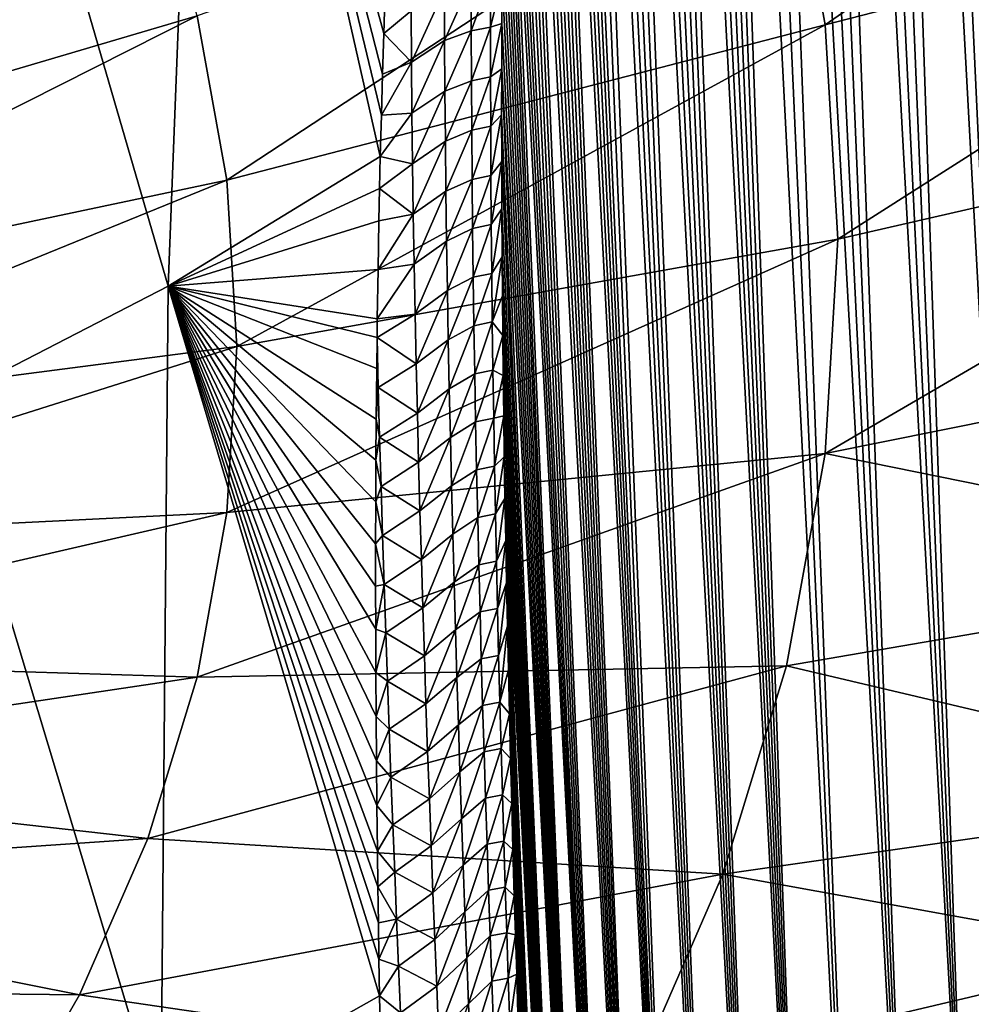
# Model space of a CAD drawing. Header units: metres. Extents: x -109 to 109, y -315 to 32.
# Tile 314 of 384: x 88 to 94, y -49 to -43. Entities that reach past the tile are written whole.
import ezdxf

# ---------------------------------------------------------------- set-up
doc = ezdxf.new("R2010")
doc.units = ezdxf.units.M
doc.layers.add('solid_K244242000C74_AAA', color=7, linetype='CONTINUOUS')

msp = doc.modelspace()

# ---------------------------------------------------------------- linework, layer by layer
at = {"layer": 'solid_K244242000C74_AAA'}
for points in [[(94.825127, -49.84874, 55.766052), (93.889023, -29.781809, 28.366755), (93.983261, -29.752151, 28.541307)], [(94.825127, -49.84874, 55.766052), (93.983261, -29.752151, 28.541307), (94.080238, -29.729498, 28.727055)], [(94.825127, -49.84874, 55.766052), (93.623474, -29.909935, 27.909979), (93.797409, -29.818598, 28.203455)], [(94.825127, -49.84874, 55.766052), (93.797409, -29.818598, 28.203455), (93.889023, -29.781809, 28.366755)], [(94.410835, -50.387417, 55.442852), (93.461693, -30.02265, 27.658653), (93.623474, -29.909935, 27.909979)], [(94.825127, -49.84874, 55.766052), (94.410835, -50.387417, 55.442852), (93.623474, -29.909935, 27.909979)], [(94.410835, -50.387417, 55.442852), (93.311478, -30.153637, 27.445875), (93.461693, -30.02265, 27.658653)], [(94.022644, -50.921787, 55.086601), (93.171318, -30.300516, 27.266388), (93.311478, -30.153637, 27.445875)], [(94.410835, -50.387417, 55.442852), (94.022644, -50.921787, 55.086601), (93.311478, -30.153637, 27.445875)], [(94.022644, -50.921787, 55.086601), (93.038727, -30.463423, 27.11512), (93.171318, -30.300516, 27.266388)], [(94.022644, -50.921787, 55.086601), (92.911278, -30.644253, 26.988504), (93.038727, -30.463423, 27.11512)], [(93.660652, -51.451759, 54.69762), (92.786797, -30.846107, 26.884405), (92.911278, -30.644253, 26.988504)], [(94.022644, -50.921787, 55.086601), (93.660652, -51.451759, 54.69762), (92.911278, -30.644253, 26.988504)], [(93.660652, -51.451759, 54.69762), (92.663475, -31.073156, 26.802204), (92.786797, -30.846107, 26.884405)], [(93.660652, -51.451759, 54.69762), (92.539749, -31.331057, 26.743011), (92.663475, -31.073156, 26.802204)], [(93.325043, -51.977028, 54.275867), (92.415672, -31.624229, 26.710575), (92.539749, -31.331057, 26.743011)], [(93.660652, -51.451759, 54.69762), (93.325043, -51.977028, 54.275867), (92.539749, -31.331057, 26.743011)], [(93.325043, -51.977028, 54.275867), (92.292099, -31.955143, 26.708582), (92.415672, -31.624229, 26.710575)], [(93.016327, -52.497047, 53.821671), (92.230804, -32.135223, 26.719933), (92.292099, -31.955143, 26.708582)], [(93.325043, -51.977028, 54.275867), (93.016327, -52.497047, 53.821671), (92.292099, -31.955143, 26.708582)], [(93.016327, -52.497047, 53.821671), (92.17028, -32.325069, 26.740675), (92.230804, -32.135223, 26.719933)], [(93.016327, -52.497047, 53.821671), (92.110519, -32.524712, 26.770639), (92.17028, -32.325069, 26.740675)], [(93.016327, -52.497047, 53.821671), (92.051735, -32.734077, 26.810301), (92.110519, -32.524712, 26.770639)], [(93.016327, -52.497047, 53.821671), (91.994156, -32.953045, 26.860161), (92.051735, -32.734077, 26.810301)], [(92.734749, -53.011566, 53.334511), (91.937759, -33.181671, 26.920053), (91.994156, -32.953045, 26.860161)], [(93.016327, -52.497047, 53.821671), (92.734749, -53.011566, 53.334511), (91.994156, -32.953045, 26.860161)], [(92.734749, -53.011566, 53.334511), (91.882736, -33.420181, 26.990799), (91.937759, -33.181671, 26.920053)], [(92.734749, -53.011566, 53.334511), (91.829109, -33.668495, 27.072294), (91.882736, -33.420181, 26.990799)], [(92.734749, -53.011566, 53.334511), (91.776955, -33.926826, 27.16493), (91.829109, -33.668495, 27.072294)], [(92.734749, -53.011566, 53.334511), (91.726364, -34.195381, 27.269234), (91.776955, -33.926826, 27.16493)], [(92.481003, -53.519817, 52.814617), (91.677353, -34.474075, 27.385014), (91.726364, -34.195381, 27.269234)], [(92.734749, -53.011566, 53.334511), (92.481003, -53.519817, 52.814617), (91.726364, -34.195381, 27.269234)], [(92.481003, -53.519817, 52.814617), (91.630005, -34.763397, 27.513123), (91.677353, -34.474075, 27.385014)], [(92.481003, -53.519817, 52.814617), (91.584358, -35.063282, 27.653486), (91.630005, -34.763397, 27.513123)], [(92.481003, -53.519817, 52.814617), (91.540466, -35.374001, 27.80654), (91.584358, -35.063282, 27.653486)], [(92.255585, -54.021317, 52.26136), (91.498398, -35.69603, 27.973068), (91.540466, -35.374001, 27.80654)], [(92.481003, -53.519817, 52.814617), (92.255585, -54.021317, 52.26136), (91.540466, -35.374001, 27.80654)], [(92.255585, -54.021317, 52.26136), (91.45816, -36.029179, 28.152777), (91.498398, -35.69603, 27.973068)], [(92.255585, -54.021317, 52.26136), (91.432396, -36.257793, 28.280447), (91.45816, -36.029179, 28.152777)], [(92.255585, -54.021317, 52.26136), (91.407516, -36.491802, 28.414698), (91.432396, -36.257793, 28.280447)], [(92.255585, -54.021317, 52.26136), (91.383492, -36.730961, 28.555155), (91.407516, -36.491802, 28.414698)], [(92.255585, -54.021317, 52.26136), (91.360352, -36.975494, 28.702171), (91.383492, -36.730961, 28.555155)], [(92.059273, -54.515202, 51.674435), (91.338135, -37.225674, 28.856201), (91.360352, -36.975494, 28.702171)], [(92.255585, -54.021317, 52.26136), (92.059273, -54.515202, 51.674435), (91.360352, -36.975494, 28.702171)], [(92.059273, -54.515202, 51.674435), (91.316856, -37.481571, 29.017357), (91.338135, -37.225674, 28.856201)], [(92.059273, -54.515202, 51.674435), (91.296494, -37.742962, 29.185282), (91.316856, -37.481571, 29.017357)], [(92.059273, -54.515202, 51.674435), (91.277084, -38.010143, 29.360474), (91.296494, -37.742962, 29.185282)], [(92.059273, -54.515202, 51.674435), (91.258675, -38.283424, 29.54347), (91.277084, -38.010143, 29.360474)], [(92.059273, -54.515202, 51.674435), (91.241249, -38.562756, 29.734175), (91.258675, -38.283424, 29.54347)], [(92.059273, -54.515202, 51.674435), (91.224808, -38.848003, 29.932367), (91.241249, -38.562756, 29.734175)], [(89.022461, -44.531033, 31.546597), (87.632881, -39.764442, 26.620825), (89.243523, -38.822937, 27.280075)], [(90.350426, -43.718567, 32.098957), (89.022461, -44.531033, 31.546597), (89.243523, -38.822937, 27.280075)], [(90.35704, -43.458954, 31.892397), (90.350426, -43.718567, 32.098957), (89.243523, -38.822937, 27.280075)], [(90.364296, -43.202625, 31.690804), (90.35704, -43.458954, 31.892397), (89.243523, -38.822937, 27.280075)], [(90.372124, -42.949436, 31.493942), (90.364296, -43.202625, 31.690804), (89.243523, -38.822937, 27.280075)], [(90.381607, -42.66647, 31.27655), (90.372124, -42.949436, 31.493942), (89.243523, -38.822937, 27.280075)], [(91.892899, -55.00066, 51.053661), (91.209396, -39.139507, 30.138681), (91.224808, -38.848003, 29.932367)], [(92.059273, -54.515202, 51.674435), (91.892899, -55.00066, 51.053661), (91.224808, -38.848003, 29.932367)], [(91.892899, -55.00066, 51.053661), (91.195053, -39.437614, 30.353733), (91.209396, -39.139507, 30.138681)], [(91.892899, -55.00066, 51.053661), (91.181755, -39.742111, 30.57712), (91.195053, -39.437614, 30.353733)], [(91.892899, -55.00066, 51.053661), (91.169518, -40.053013, 30.808908), (91.181755, -39.742111, 30.57712)], [(89.022461, -44.531033, 31.546597), (87.621567, -45.251755, 31.041943), (87.632881, -39.764442, 26.620825)], [(91.892899, -55.00066, 51.053661), (91.161057, -40.290615, 30.988707), (91.169518, -40.053013, 30.808908)], [(91.892899, -55.00066, 51.053661), (91.153236, -40.532196, 31.173956), (91.161057, -40.290615, 30.988707)], [(91.892899, -55.00066, 51.053661), (91.146057, -40.777748, 31.364653), (91.153236, -40.532196, 31.173956)], [(96.571358, -40.518242, 63.992073), (92.894897, -41.564529, 65.045937), (93.135605, -42.893753, 64.115204)], [(96.80014, -41.951969, 62.988171), (96.571358, -40.518242, 63.992073), (93.135605, -42.893753, 64.115204)], [(91.757271, -55.476643, 50.397915), (91.139496, -41.027058, 31.560358), (91.146057, -40.777748, 31.364653)], [(91.892899, -55.00066, 51.053661), (91.757271, -55.476643, 50.397915), (91.146057, -40.777748, 31.364653)], [(88.46579, -40.847218, 66.977081), (84.913544, -42.551674, 66.846001), (85.214615, -43.240952, 66.363365)], [(88.893982, -41.827515, 66.290672), (88.46579, -40.847218, 66.977081), (85.214615, -43.240952, 66.363365)], [(91.757271, -55.476643, 50.397915), (91.13356, -41.28027, 31.761402), (91.139496, -41.027058, 31.560358)], [(91.757271, -55.476643, 50.397915), (91.128288, -41.53756, 31.968149), (91.13356, -41.28027, 31.761402)], [(91.757271, -55.476643, 50.397915), (91.123688, -41.799103, 32.180965), (91.128288, -41.53756, 31.968149)], [(92.894897, -41.564529, 65.045937), (89.202812, -42.837467, 65.583496), (89.389313, -43.867355, 64.862358)], [(93.135605, -42.893753, 64.115204), (92.894897, -41.564529, 65.045937), (89.389313, -43.867355, 64.862358)], [(88.893982, -41.827515, 66.290672), (85.214615, -43.240952, 66.363365), (85.43177, -43.95108, 65.866127)], [(89.202812, -42.837467, 65.583496), (88.893982, -41.827515, 66.290672), (85.43177, -43.95108, 65.866127)], [(91.757271, -55.476643, 50.397915), (91.119781, -42.064926, 32.399925), (91.123688, -41.799103, 32.180965)], [(96.80014, -41.951969, 62.988171), (93.135605, -42.893753, 64.115204), (93.216095, -44.235905, 63.175419)], [(96.876595, -43.396534, 61.976673), (96.80014, -41.951969, 62.988171), (93.216095, -44.235905, 63.175419)], [(91.757271, -55.476643, 50.397915), (91.116508, -42.334778, 32.624454), (91.119781, -42.064926, 32.399925)], [(91.757271, -55.476643, 50.397915), (91.113899, -42.608807, 32.854919), (91.116508, -42.334778, 32.624454)], [(90.7519, -42.674053, 31.771664), (90.920135, -42.619431, 32.077175), (90.753014, -42.992321, 32.034813)], [(90.753014, -42.992321, 32.034813), (90.920135, -42.619431, 32.077175), (90.920151, -42.932617, 32.338531)], [(91.042183, -42.595203, 32.439926), (90.920151, -42.932617, 32.338531), (90.920135, -42.619431, 32.077175)], [(91.042183, -42.595203, 32.439926), (91.041107, -42.908287, 32.703815), (90.920151, -42.932617, 32.338531)], [(91.042183, -42.595203, 32.439926), (91.113899, -42.608807, 32.854919), (91.041107, -42.908287, 32.703815)], [(91.041107, -42.908287, 32.703815), (91.113899, -42.608807, 32.854919), (91.111984, -42.887192, 33.091743)], [(91.757271, -55.476643, 50.397915), (91.111984, -42.887192, 33.091743), (91.113899, -42.608807, 32.854919)], [(90.54258, -42.806492, 31.569843), (90.372124, -42.949436, 31.493942), (90.381607, -42.66647, 31.27655)], [(90.7519, -42.674053, 31.771664), (90.544922, -43.12756, 31.833641), (90.54258, -42.806492, 31.569843)], [(90.7519, -42.674053, 31.771664), (90.753014, -42.992321, 32.034813), (90.544922, -43.12756, 31.833641)], [(90.54258, -42.806492, 31.569843), (90.544922, -43.12756, 31.833641), (90.372124, -42.949436, 31.493942)], [(89.202812, -42.837467, 65.583496), (85.43177, -43.95108, 65.866127), (85.562897, -44.675228, 65.35907)], [(89.389313, -43.867355, 64.862358), (89.202812, -42.837467, 65.583496), (85.562897, -44.675228, 65.35907)], [(93.135605, -42.893753, 64.115204), (89.389313, -43.867355, 64.862358), (89.451675, -44.907257, 64.134209)], [(93.216095, -44.235905, 63.175419), (93.135605, -42.893753, 64.115204), (89.451675, -44.907257, 64.134209)], [(91.040909, -43.219765, 32.969688), (91.111984, -42.887192, 33.091743), (91.110786, -43.170116, 33.335361)], [(91.041107, -42.908287, 32.703815), (91.111984, -42.887192, 33.091743), (91.040909, -43.219765, 32.969688)], [(91.757271, -55.476643, 50.397915), (91.110786, -43.170116, 33.335361), (91.111984, -42.887192, 33.091743)], [(90.544922, -43.12756, 31.833641), (90.364296, -43.202625, 31.690804), (90.372124, -42.949436, 31.493942)], [(90.753014, -42.992321, 32.034813), (90.920151, -42.932617, 32.338531), (90.754997, -43.3088, 32.299957)], [(90.754997, -43.3088, 32.299957), (90.920151, -42.932617, 32.338531), (90.921013, -43.244133, 32.601845)], [(91.041107, -42.908287, 32.703815), (90.921013, -43.244133, 32.601845), (90.920151, -42.932617, 32.338531)], [(91.041107, -42.908287, 32.703815), (91.040909, -43.219765, 32.969688), (90.921013, -43.244133, 32.601845)], [(90.753014, -42.992321, 32.034813), (90.548119, -43.446751, 32.099438), (90.544922, -43.12756, 31.833641)], [(90.753014, -42.992321, 32.034813), (90.754997, -43.3088, 32.299957), (90.548119, -43.446751, 32.099438)], [(90.544922, -43.12756, 31.833641), (90.35704, -43.458954, 31.892397), (90.364296, -43.202625, 31.690804)], [(90.544922, -43.12756, 31.833641), (90.548119, -43.446751, 32.099438), (90.35704, -43.458954, 31.892397)], [(91.040909, -43.219765, 32.969688), (91.110786, -43.170116, 33.335361), (91.041542, -43.529667, 33.237476)], [(91.041542, -43.529667, 33.237476), (91.110786, -43.170116, 33.335361), (91.110306, -43.457657, 33.585934)], [(91.653458, -55.942074, 49.707348), (91.110306, -43.457657, 33.585934), (91.110786, -43.170116, 33.335361)], [(91.757271, -55.476643, 50.397915), (91.653458, -55.942074, 49.707348), (91.110786, -43.170116, 33.335361)], [(90.754997, -43.3088, 32.299957), (90.921013, -43.244133, 32.601845), (90.75779, -43.623531, 32.567039)], [(90.75779, -43.623531, 32.567039), (90.921013, -43.244133, 32.601845), (90.922691, -43.554012, 32.867058)], [(91.040909, -43.219765, 32.969688), (90.922691, -43.554012, 32.867058), (90.921013, -43.244133, 32.601845)], [(91.040909, -43.219765, 32.969688), (91.041542, -43.529667, 33.237476), (90.922691, -43.554012, 32.867058)], [(90.754997, -43.3088, 32.299957), (90.552109, -43.764114, 32.367168), (90.548119, -43.446751, 32.099438)], [(90.754997, -43.3088, 32.299957), (90.75779, -43.623531, 32.567039), (90.552109, -43.764114, 32.367168)], [(90.548119, -43.446751, 32.099438), (90.350426, -43.718567, 32.098957), (90.35704, -43.458954, 31.892397)], [(90.548119, -43.446751, 32.099438), (90.552109, -43.764114, 32.367168), (90.350426, -43.718567, 32.098957)], [(93.135605, -45.578056, 62.235638), (96.876595, -43.396534, 61.976673), (93.216095, -44.235905, 63.175419)], [(96.800148, -44.841076, 60.965195), (96.876595, -43.396534, 61.976673), (93.135605, -45.578056, 62.235638)], [(91.041542, -43.529667, 33.237476), (91.110306, -43.457657, 33.585934), (91.042961, -43.838017, 33.50713)], [(91.042961, -43.838017, 33.50713), (91.110306, -43.457657, 33.585934), (91.110497, -43.749523, 33.842758)], [(91.653458, -55.942074, 49.707348), (91.110497, -43.749523, 33.842758), (91.110306, -43.457657, 33.585934)], [(90.75779, -43.623531, 32.567039), (90.922691, -43.554012, 32.867058), (90.761353, -43.936554, 32.836002)], [(90.761353, -43.936554, 32.836002), (90.922691, -43.554012, 32.867058), (90.925133, -43.862286, 33.134117)], [(91.041542, -43.529667, 33.237476), (90.925133, -43.862286, 33.134117), (90.922691, -43.554012, 32.867058)], [(91.041542, -43.529667, 33.237476), (91.042961, -43.838017, 33.50713), (90.925133, -43.862286, 33.134117)], [(90.75779, -43.623531, 32.567039), (90.556854, -44.079685, 32.636784), (90.552109, -43.764114, 32.367168)], [(90.75779, -43.623531, 32.567039), (90.761353, -43.936554, 32.836002), (90.556854, -44.079685, 32.636784)], [(90.345825, -43.919109, 32.260185), (89.022461, -44.531033, 31.546597), (90.350426, -43.718567, 32.098957)], [(90.552109, -43.764114, 32.367168), (90.345825, -43.919109, 32.260185), (90.350426, -43.718567, 32.098957)], [(91.042961, -43.838017, 33.50713), (91.110497, -43.749523, 33.842758), (91.045113, -44.14484, 33.778584)], [(91.045113, -44.14484, 33.778584), (91.110497, -43.749523, 33.842758), (91.111374, -44.045849, 34.106201)], [(91.653458, -55.942074, 49.707348), (91.111374, -44.045849, 34.106201), (91.110497, -43.749523, 33.842758)], [(90.552109, -43.764114, 32.367168), (90.556854, -44.079685, 32.636784), (90.345825, -43.919109, 32.260185)], [(89.389313, -43.867355, 64.862358), (85.562897, -44.675228, 65.35907), (85.60675, -45.406418, 64.847084)], [(89.451675, -44.907257, 64.134209), (89.389313, -43.867355, 64.862358), (85.60675, -45.406418, 64.847084)], [(90.761353, -43.936554, 32.836002), (90.925133, -43.862286, 33.134117), (90.76564, -44.247898, 33.106785)], [(90.76564, -44.247898, 33.106785), (90.925133, -43.862286, 33.134117), (90.928299, -44.168987, 33.402969)], [(91.042961, -43.838017, 33.50713), (90.928299, -44.168987, 33.402969), (90.925133, -43.862286, 33.134117)], [(91.042961, -43.838017, 33.50713), (91.045113, -44.14484, 33.778584), (90.928299, -44.168987, 33.402969)], [(90.345825, -43.919109, 32.260185), (90.341652, -44.121712, 32.424557), (89.022461, -44.531033, 31.546597)], [(90.556854, -44.079685, 32.636784), (90.341652, -44.121712, 32.424557), (90.345825, -43.919109, 32.260185)], [(90.761353, -43.936554, 32.836002), (90.562302, -44.393505, 32.908226), (90.556854, -44.079685, 32.636784)], [(90.761353, -43.936554, 32.836002), (90.76564, -44.247898, 33.106785), (90.562302, -44.393505, 32.908226)], [(91.045113, -44.14484, 33.778584), (91.111374, -44.045849, 34.106201), (91.047958, -44.450169, 34.051781)], [(91.047958, -44.450169, 34.051781), (91.111374, -44.045849, 34.106201), (91.112976, -44.346832, 34.376778)], [(91.653458, -55.942074, 49.707348), (91.112976, -44.346832, 34.376778), (91.111374, -44.045849, 34.106201)], [(90.341652, -44.121712, 32.424557), (90.336281, -44.425903, 32.674164), (89.022461, -44.531033, 31.546597)], [(90.556854, -44.079685, 32.636784), (90.336281, -44.425903, 32.674164), (90.341652, -44.121712, 32.424557)], [(90.556854, -44.079685, 32.636784), (90.562302, -44.393505, 32.908226), (90.336281, -44.425903, 32.674164)], [(90.76564, -44.247898, 33.106785), (90.928299, -44.168987, 33.402969), (90.770599, -44.557602, 33.379341)], [(90.770599, -44.557602, 33.379341), (90.928299, -44.168987, 33.402969), (90.932137, -44.47414, 33.67355)], [(91.045113, -44.14484, 33.778584), (90.932137, -44.47414, 33.67355), (90.928299, -44.168987, 33.402969)], [(91.045113, -44.14484, 33.778584), (91.047958, -44.450169, 34.051781), (90.932137, -44.47414, 33.67355)], [(89.389313, -45.947163, 63.406063), (93.216095, -44.235905, 63.175419), (89.451675, -44.907257, 64.134209)], [(93.135605, -45.578056, 62.235638), (93.216095, -44.235905, 63.175419), (89.389313, -45.947163, 63.406063)], [(90.76564, -44.247898, 33.106785), (90.568405, -44.705612, 33.181438), (90.562302, -44.393505, 32.908226)], [(90.76564, -44.247898, 33.106785), (90.770599, -44.557602, 33.379341), (90.568405, -44.705612, 33.181438)], [(91.047958, -44.450169, 34.051781), (91.112976, -44.346832, 34.376778), (91.051453, -44.754025, 34.326679)], [(91.051453, -44.754025, 34.326679), (91.112976, -44.346832, 34.376778), (91.114784, -44.591103, 34.598721)], [(91.653458, -55.942074, 49.707348), (91.114784, -44.591103, 34.598721), (91.112976, -44.346832, 34.376778)], [(90.336281, -44.425903, 32.674164), (90.331688, -44.734299, 32.930424), (89.022461, -44.531033, 31.546597)], [(90.562302, -44.393505, 32.908226), (90.331688, -44.734299, 32.930424), (90.336281, -44.425903, 32.674164)], [(90.562302, -44.393505, 32.908226), (90.568405, -44.705612, 33.181438), (90.331688, -44.734299, 32.930424)], [(90.770599, -44.557602, 33.379341), (90.932137, -44.47414, 33.67355), (90.776184, -44.8657, 33.65361)], [(90.776184, -44.8657, 33.65361), (90.932137, -44.47414, 33.67355), (90.936607, -44.777779, 33.945816)], [(91.047958, -44.450169, 34.051781), (90.936607, -44.777779, 33.945816), (90.932137, -44.47414, 33.67355)], [(91.047958, -44.450169, 34.051781), (91.051453, -44.754025, 34.326679), (90.936607, -44.777779, 33.945816)], [(88.975899, -49.744759, 36.259892), (87.621567, -45.251755, 31.041943), (89.022461, -44.531033, 31.546597)], [(90.345627, -48.973583, 36.777519), (88.975899, -49.744759, 36.259892), (89.022461, -44.531033, 31.546597)], [(90.341751, -48.744095, 36.553928), (90.345627, -48.973583, 36.777519), (89.022461, -44.531033, 31.546597)], [(90.338158, -48.516388, 36.333755), (90.341751, -48.744095, 36.553928), (89.022461, -44.531033, 31.546597)], [(90.334816, -48.290382, 36.116852), (90.338158, -48.516388, 36.333755), (89.022461, -44.531033, 31.546597)], [(90.331779, -48.066227, 35.903378), (90.334816, -48.290382, 36.116852), (89.022461, -44.531033, 31.546597)], [(90.328506, -47.782124, 35.635323), (90.331779, -48.066227, 35.903378), (89.022461, -44.531033, 31.546597)], [(90.32589, -47.501373, 35.373158), (90.328506, -47.782124, 35.635323), (89.022461, -44.531033, 31.546597)], [(90.323875, -47.223835, 35.116627), (90.32589, -47.501373, 35.373158), (89.022461, -44.531033, 31.546597)], [(90.322433, -46.949368, 34.865471), (90.323875, -47.223835, 35.116627), (89.022461, -44.531033, 31.546597)], [(90.321503, -46.677834, 34.619434), (90.322433, -46.949368, 34.865471), (89.022461, -44.531033, 31.546597)], [(90.321045, -46.409077, 34.378258), (90.321503, -46.677834, 34.619434), (89.022461, -44.531033, 31.546597)], [(90.321022, -46.143009, 34.141766), (90.321045, -46.409077, 34.378258), (89.022461, -44.531033, 31.546597)], [(90.321617, -45.880074, 33.910458), (90.321022, -46.143009, 34.141766), (89.022461, -44.531033, 31.546597)], [(90.322861, -45.620304, 33.684315), (90.321617, -45.880074, 33.910458), (89.022461, -44.531033, 31.546597)], [(90.324707, -45.363579, 33.463123), (90.322861, -45.620304, 33.684315), (89.022461, -44.531033, 31.546597)], [(90.327805, -45.046776, 33.193275), (90.324707, -45.363579, 33.463123), (89.022461, -44.531033, 31.546597)], [(90.330132, -44.851707, 33.028805), (90.327805, -45.046776, 33.193275), (89.022461, -44.531033, 31.546597)], [(90.331688, -44.734299, 32.930424), (90.330132, -44.851707, 33.028805), (89.022461, -44.531033, 31.546597)], [(90.770599, -44.557602, 33.379341), (90.575119, -45.016048, 33.456375), (90.568405, -44.705612, 33.181438)], [(90.770599, -44.557602, 33.379341), (90.776184, -44.8657, 33.65361), (90.575119, -45.016048, 33.456375)], [(91.051453, -44.754025, 34.326679), (91.114784, -44.591103, 34.598721), (91.117088, -44.83857, 34.825802)], [(91.653458, -55.942074, 49.707348), (91.117088, -44.83857, 34.825802), (91.114784, -44.591103, 34.598721)], [(90.568405, -44.705612, 33.181438), (90.330132, -44.851707, 33.028805), (90.331688, -44.734299, 32.930424)], [(90.568405, -44.705612, 33.181438), (90.575119, -45.016048, 33.456375), (90.330132, -44.851707, 33.028805)], [(90.776184, -44.8657, 33.65361), (90.936607, -44.777779, 33.945816), (90.782372, -45.172218, 33.929554)], [(90.782372, -45.172218, 33.929554), (90.936607, -44.777779, 33.945816), (90.941681, -45.079922, 34.219723)], [(91.051453, -44.754025, 34.326679), (90.941681, -45.079922, 34.219723), (90.936607, -44.777779, 33.945816)], [(91.051453, -44.754025, 34.326679), (91.055573, -45.056419, 34.603237), (90.941681, -45.079922, 34.219723)], [(91.051453, -44.754025, 34.326679), (91.117088, -44.83857, 34.825802), (91.055573, -45.056419, 34.603237)], [(90.337799, -45.164646, 33.30447), (90.327805, -45.046776, 33.193275), (90.330132, -44.851707, 33.028805)], [(90.575119, -45.016048, 33.456375), (90.337799, -45.164646, 33.30447), (90.330132, -44.851707, 33.028805)], [(90.776184, -44.8657, 33.65361), (90.58242, -45.324844, 33.732986), (90.575119, -45.016048, 33.456375)], [(90.776184, -44.8657, 33.65361), (90.782372, -45.172218, 33.929554), (90.58242, -45.324844, 33.732986)], [(91.055573, -45.056419, 34.603237), (91.117088, -44.83857, 34.825802), (91.119835, -45.089073, 35.057568)], [(91.653458, -55.942074, 49.707348), (91.119835, -45.089073, 35.057568), (91.117088, -44.83857, 34.825802)], [(96.571365, -46.27478, 59.961304), (96.800148, -44.841076, 60.965195), (93.135605, -45.578056, 62.235638)], [(85.562897, -46.137608, 64.335106), (89.451675, -44.907257, 64.134209), (85.60675, -45.406418, 64.847084)], [(89.389313, -45.947163, 63.406063), (89.451675, -44.907257, 64.134209), (85.562897, -46.137608, 64.335106)], [(90.337799, -45.164646, 33.30447), (90.324707, -45.363579, 33.463123), (90.327805, -45.046776, 33.193275)], [(90.575119, -45.016048, 33.456375), (90.58242, -45.324844, 33.732986), (90.337799, -45.164646, 33.30447)], [(90.782372, -45.172218, 33.929554), (90.941681, -45.079922, 34.219723), (90.789116, -45.477184, 34.20713)], [(90.789116, -45.477184, 34.20713), (90.941681, -45.079922, 34.219723), (90.947327, -45.380592, 34.495232)], [(91.055573, -45.056419, 34.603237), (90.947327, -45.380592, 34.495232), (90.941681, -45.079922, 34.219723)], [(91.055573, -45.056419, 34.603237), (91.06028, -45.35738, 34.881413), (90.947327, -45.380592, 34.495232)], [(91.055573, -45.056419, 34.603237), (91.119835, -45.089073, 35.057568), (91.06028, -45.35738, 34.881413)], [(91.06028, -45.35738, 34.881413), (91.119835, -45.089073, 35.057568), (91.123032, -45.342548, 35.293854)], [(91.653458, -55.942074, 49.707348), (91.123032, -45.342548, 35.293854), (91.119835, -45.089073, 35.057568)], [(90.337799, -45.164646, 33.30447), (90.346077, -45.475155, 33.581234), (90.324707, -45.363579, 33.463123)], [(90.58242, -45.324844, 33.732986), (90.346077, -45.475155, 33.581234), (90.337799, -45.164646, 33.30447)], [(90.782372, -45.172218, 33.929554), (90.590256, -45.632027, 34.011238), (90.58242, -45.324844, 33.732986)], [(90.782372, -45.172218, 33.929554), (90.789116, -45.477184, 34.20713), (90.590256, -45.632027, 34.011238)], [(88.975899, -49.744759, 36.259892), (87.539856, -50.423916, 35.78434), (87.621567, -45.251755, 31.041943)], [(90.58242, -45.324844, 33.732986), (90.590256, -45.632027, 34.011238), (90.346077, -45.475155, 33.581234)], [(91.06028, -45.35738, 34.881413), (90.953499, -45.679813, 34.772308), (90.947327, -45.380592, 34.495232)], [(91.06028, -45.35738, 34.881413), (91.065544, -45.656918, 35.161167), (90.953499, -45.679813, 34.772308)], [(91.06028, -45.35738, 34.881413), (91.123032, -45.342548, 35.293854), (91.065544, -45.656918, 35.161167)], [(91.065544, -45.656918, 35.161167), (91.123032, -45.342548, 35.293854), (91.126678, -45.599098, 35.534973)], [(91.653458, -55.942074, 49.707348), (91.126678, -45.599098, 35.534973), (91.123032, -45.342548, 35.293854)], [(90.346077, -45.475155, 33.581234), (90.322861, -45.620304, 33.684315), (90.324707, -45.363579, 33.463123)], [(90.789116, -45.477184, 34.20713), (90.947327, -45.380592, 34.495232), (90.796387, -45.780617, 34.486301)], [(90.796387, -45.780617, 34.486301), (90.947327, -45.380592, 34.495232), (90.953499, -45.679813, 34.772308)], [(90.346077, -45.475155, 33.581234), (90.354874, -45.784, 33.859638), (90.322861, -45.620304, 33.684315)], [(90.590256, -45.632027, 34.011238), (90.354874, -45.784, 33.859638), (90.346077, -45.475155, 33.581234)], [(90.789116, -45.477184, 34.20713), (90.598602, -45.937622, 34.291088), (90.590256, -45.632027, 34.011238)], [(90.789116, -45.477184, 34.20713), (90.796387, -45.780617, 34.486301), (90.598602, -45.937622, 34.291088)], [(93.135605, -45.578056, 62.235638), (89.389313, -45.947163, 63.406063), (89.202812, -46.977047, 62.684929)], [(92.894897, -46.90728, 61.304901), (93.135605, -45.578056, 62.235638), (89.202812, -46.977047, 62.684929)], [(91.065544, -45.656918, 35.161167), (91.126678, -45.599098, 35.534973), (91.071327, -45.955059, 35.442463)], [(91.071327, -45.955059, 35.442463), (91.126678, -45.599098, 35.534973), (91.130798, -45.858829, 35.781239)], [(91.653458, -55.942074, 49.707348), (91.130798, -45.858829, 35.781239), (91.126678, -45.599098, 35.534973)], [(96.571365, -46.27478, 59.961304), (93.135605, -45.578056, 62.235638), (92.894897, -46.90728, 61.304901)], [(90.354874, -45.784, 33.859638), (90.321617, -45.880074, 33.910458), (90.322861, -45.620304, 33.684315)], [(90.590256, -45.632027, 34.011238), (90.598602, -45.937622, 34.291088), (90.354874, -45.784, 33.859638)], [(91.065544, -45.656918, 35.161167), (90.960182, -45.9776, 35.050915), (90.953499, -45.679813, 34.772308)], [(91.065544, -45.656918, 35.161167), (91.071327, -45.955059, 35.442463), (90.960182, -45.9776, 35.050915)], [(90.796387, -45.780617, 34.486301), (90.953499, -45.679813, 34.772308), (90.804153, -46.082546, 34.767033)], [(90.804153, -46.082546, 34.767033), (90.953499, -45.679813, 34.772308), (90.960182, -45.9776, 35.050915)], [(90.354874, -45.784, 33.859638), (90.364159, -46.091206, 34.139648), (90.321617, -45.880074, 33.910458)], [(90.598602, -45.937622, 34.291088), (90.364159, -46.091206, 34.139648), (90.354874, -45.784, 33.859638)], [(90.796387, -45.780617, 34.486301), (90.607422, -46.241657, 34.572506), (90.598602, -45.937622, 34.291088)], [(90.796387, -45.780617, 34.486301), (90.804153, -46.082546, 34.767033), (90.607422, -46.241657, 34.572506)], [(90.364159, -46.091206, 34.139648), (90.321022, -46.143009, 34.141766), (90.321617, -45.880074, 33.910458)], [(91.071327, -45.955059, 35.442463), (91.130798, -45.858829, 35.781239), (91.077591, -46.251816, 35.725254)], [(91.077591, -46.251816, 35.725254), (91.130798, -45.858829, 35.781239), (91.135406, -46.121845, 36.032963)], [(91.582436, -56.395542, 48.980042), (91.135406, -46.121845, 36.032963), (91.130798, -45.858829, 35.781239)], [(91.653458, -55.942074, 49.707348), (91.582436, -56.395542, 48.980042), (91.130798, -45.858829, 35.781239)], [(89.389313, -45.947163, 63.406063), (85.562897, -46.137608, 64.335106), (85.43177, -46.861755, 63.828049)], [(89.202812, -46.977047, 62.684929), (89.389313, -45.947163, 63.406063), (85.43177, -46.861755, 63.828049)], [(90.598602, -45.937622, 34.291088), (90.607422, -46.241657, 34.572506), (90.364159, -46.091206, 34.139648)], [(90.804153, -46.082546, 34.767033), (90.960182, -45.9776, 35.050915), (90.812386, -46.382996, 35.049282)], [(90.812386, -46.382996, 35.049282), (90.960182, -45.9776, 35.050915), (90.967331, -46.273979, 35.331009)], [(91.071327, -45.955059, 35.442463), (90.967331, -46.273979, 35.331009), (90.960182, -45.9776, 35.050915)], [(91.071327, -45.955059, 35.442463), (91.077591, -46.251816, 35.725254), (90.967331, -46.273979, 35.331009)], [(90.364159, -46.091206, 34.139648), (90.373901, -46.396805, 34.421223), (90.321022, -46.143009, 34.141766)], [(90.607422, -46.241657, 34.572506), (90.373901, -46.396805, 34.421223), (90.364159, -46.091206, 34.139648)], [(90.804153, -46.082546, 34.767033), (90.616684, -46.544159, 34.855446), (90.607422, -46.241657, 34.572506)], [(90.804153, -46.082546, 34.767033), (90.812386, -46.382996, 35.049282), (90.616684, -46.544159, 34.855446)], [(90.373901, -46.396805, 34.421223), (90.321045, -46.409077, 34.378258), (90.321022, -46.143009, 34.141766)], [(91.077591, -46.251816, 35.725254), (91.135406, -46.121845, 36.032963), (91.084328, -46.547207, 36.009518)], [(91.084328, -46.547207, 36.009518), (91.135406, -46.121845, 36.032963), (91.140511, -46.388248, 36.290462)], [(91.582436, -56.395542, 48.980042), (91.140511, -46.388248, 36.290462), (91.135406, -46.121845, 36.032963)], [(90.607422, -46.241657, 34.572506), (90.616684, -46.544159, 34.855446), (90.373901, -46.396805, 34.421223)], [(90.812386, -46.382996, 35.049282), (90.967331, -46.273979, 35.331009), (90.821037, -46.681984, 35.333015)], [(90.821037, -46.681984, 35.333015), (90.967331, -46.273979, 35.331009), (90.974922, -46.568966, 35.61256)], [(91.077591, -46.251816, 35.725254), (90.974922, -46.568966, 35.61256), (90.967331, -46.273979, 35.331009)], [(91.077591, -46.251816, 35.725254), (91.084328, -46.547207, 36.009518), (90.974922, -46.568966, 35.61256)], [(96.185173, -47.683029, 58.979843), (96.571365, -46.27478, 59.961304), (92.894897, -46.90728, 61.304901)], [(90.373901, -46.396805, 34.421223), (90.321503, -46.677834, 34.619434), (90.321045, -46.409077, 34.378258)], [(90.373901, -46.396805, 34.421223), (90.384071, -46.700825, 34.704327), (90.321503, -46.677834, 34.619434)], [(90.616684, -46.544159, 34.855446), (90.384071, -46.700825, 34.704327), (90.373901, -46.396805, 34.421223)], [(90.812386, -46.382996, 35.049282), (90.626358, -46.845154, 35.139877), (90.616684, -46.544159, 34.855446)], [(90.812386, -46.382996, 35.049282), (90.821037, -46.681984, 35.333015), (90.626358, -46.845154, 35.139877)], [(91.084328, -46.547207, 36.009518), (91.140511, -46.388248, 36.290462), (91.091492, -46.84124, 36.295223)], [(91.091492, -46.84124, 36.295223), (91.140511, -46.388248, 36.290462), (91.146095, -46.658012, 36.553619)], [(91.582436, -56.395542, 48.980042), (91.146095, -46.658012, 36.553619), (91.140511, -46.388248, 36.290462)], [(90.616684, -46.544159, 34.855446), (90.626358, -46.845154, 35.139877), (90.384071, -46.700825, 34.704327)], [(90.821037, -46.681984, 35.333015), (90.974922, -46.568966, 35.61256), (90.830101, -46.97953, 35.618206)], [(90.830101, -46.97953, 35.618206), (90.974922, -46.568966, 35.61256), (90.982933, -46.862576, 35.895538)], [(91.084328, -46.547207, 36.009518), (90.982933, -46.862576, 35.895538), (90.974922, -46.568966, 35.61256)], [(91.084328, -46.547207, 36.009518), (91.091492, -46.84124, 36.295223), (90.982933, -46.862576, 35.895538)], [(90.384071, -46.700825, 34.704327), (90.322433, -46.949368, 34.865471), (90.321503, -46.677834, 34.619434)], [(90.384071, -46.700825, 34.704327), (90.394638, -47.003296, 34.988926), (90.322433, -46.949368, 34.865471)], [(90.626358, -46.845154, 35.139877), (90.394638, -47.003296, 34.988926), (90.384071, -46.700825, 34.704327)], [(90.821037, -46.681984, 35.333015), (90.636421, -47.144657, 35.425774), (90.626358, -46.845154, 35.139877)], [(90.821037, -46.681984, 35.333015), (90.830101, -46.97953, 35.618206), (90.636421, -47.144657, 35.425774)], [(91.091492, -46.84124, 36.295223), (91.146095, -46.658012, 36.553619), (91.099075, -47.13393, 36.58234)], [(91.099075, -47.13393, 36.58234), (91.146095, -46.658012, 36.553619), (91.152122, -46.930935, 36.821804)], [(91.582436, -56.395542, 48.980042), (91.152122, -46.930935, 36.821804), (91.146095, -46.658012, 36.553619)], [(89.202812, -46.977047, 62.684929), (85.43177, -46.861755, 63.828049), (85.214615, -47.571888, 63.330811)], [(90.626358, -46.845154, 35.139877), (90.636421, -47.144657, 35.425774), (90.394638, -47.003296, 34.988926)], [(90.830101, -46.97953, 35.618206), (90.982933, -46.862576, 35.895538), (90.839546, -47.27565, 35.904823)], [(90.839546, -47.27565, 35.904823), (90.982933, -46.862576, 35.895538), (90.991333, -47.154823, 36.179924)], [(91.091492, -46.84124, 36.295223), (90.991333, -47.154823, 36.179924), (90.982933, -46.862576, 35.895538)], [(91.091492, -46.84124, 36.295223), (91.099075, -47.13393, 36.58234), (90.991333, -47.154823, 36.179924)], [(92.894897, -46.90728, 61.304901), (89.202812, -46.977047, 62.684929), (88.893982, -47.987003, 61.977753)], [(92.496307, -48.210781, 60.392181), (92.894897, -46.90728, 61.304901), (88.893982, -47.987003, 61.977753)], [(90.394638, -47.003296, 34.988926), (90.323875, -47.223835, 35.116627), (90.322433, -46.949368, 34.865471)], [(91.099075, -47.13393, 36.58234), (91.152122, -46.930935, 36.821804), (91.1586, -47.207111, 37.095356)], [(91.582436, -56.395542, 48.980042), (91.1586, -47.207111, 37.095356), (91.152122, -46.930935, 36.821804)], [(96.185173, -47.683029, 58.979843), (92.894897, -46.90728, 61.304901), (92.496307, -48.210781, 60.392181)], [(88.893982, -47.987003, 61.977753), (89.202812, -46.977047, 62.684929), (85.214615, -47.571888, 63.330811)], [(90.394638, -47.003296, 34.988926), (90.405563, -47.304234, 35.27499), (90.323875, -47.223835, 35.116627)], [(90.636421, -47.144657, 35.425774), (90.405563, -47.304234, 35.27499), (90.394638, -47.003296, 34.988926)], [(90.830101, -46.97953, 35.618206), (90.646843, -47.442692, 35.7131), (90.636421, -47.144657, 35.425774)], [(90.830101, -46.97953, 35.618206), (90.839546, -47.27565, 35.904823), (90.646843, -47.442692, 35.7131)], [(90.636421, -47.144657, 35.425774), (90.646843, -47.442692, 35.7131), (90.405563, -47.304234, 35.27499)], [(91.099075, -47.13393, 36.58234), (91.000107, -47.445721, 36.465679), (90.991333, -47.154823, 36.179924)], [(91.099075, -47.13393, 36.58234), (91.107048, -47.425293, 36.87085), (91.000107, -47.445721, 36.465679)], [(91.099075, -47.13393, 36.58234), (91.1586, -47.207111, 37.095356), (91.107048, -47.425293, 36.87085)], [(90.839546, -47.27565, 35.904823), (90.991333, -47.154823, 36.179924), (90.84935, -47.570362, 36.192841)], [(90.84935, -47.570362, 36.192841), (90.991333, -47.154823, 36.179924), (91.000107, -47.445721, 36.465679)], [(91.107048, -47.425293, 36.87085), (91.1586, -47.207111, 37.095356), (91.16555, -47.486652, 37.374653)], [(91.582436, -56.395542, 48.980042), (91.16555, -47.486652, 37.374653), (91.1586, -47.207111, 37.095356)], [(90.405563, -47.304234, 35.27499), (90.32589, -47.501373, 35.373158), (90.323875, -47.223835, 35.116627)], [(90.405563, -47.304234, 35.27499), (90.416832, -47.603661, 35.562496), (90.32589, -47.501373, 35.373158)], [(90.646843, -47.442692, 35.7131), (90.416832, -47.603661, 35.562496), (90.405563, -47.304234, 35.27499)], [(90.839546, -47.27565, 35.904823), (90.657593, -47.739277, 36.001839), (90.646843, -47.442692, 35.7131)], [(90.839546, -47.27565, 35.904823), (90.84935, -47.570362, 36.192841), (90.657593, -47.739277, 36.001839)], [(90.646843, -47.442692, 35.7131), (90.657593, -47.739277, 36.001839), (90.416832, -47.603661, 35.562496)], [(90.84935, -47.570362, 36.192841), (91.000107, -47.445721, 36.465679), (90.859482, -47.863682, 36.482235)], [(90.859482, -47.863682, 36.482235), (91.000107, -47.445721, 36.465679), (91.009224, -47.735287, 36.752789)], [(91.107048, -47.425293, 36.87085), (91.009224, -47.735287, 36.752789), (91.000107, -47.445721, 36.465679)], [(91.107048, -47.425293, 36.87085), (91.115379, -47.715336, 37.160713), (91.009224, -47.735287, 36.752789)], [(91.107048, -47.425293, 36.87085), (91.16555, -47.486652, 37.374653), (91.115379, -47.715336, 37.160713)], [(90.416832, -47.603661, 35.562496), (90.328506, -47.782124, 35.635323), (90.32589, -47.501373, 35.373158)], [(91.115379, -47.715336, 37.160713), (91.16555, -47.486652, 37.374653), (91.172981, -47.769661, 37.660072)], [(91.582436, -56.395542, 48.980042), (91.172981, -47.769661, 37.660072), (91.16555, -47.486652, 37.374653)], [(88.893982, -47.987003, 61.977753), (85.214615, -47.571888, 63.330811), (84.913544, -48.261166, 62.848171)], [(90.84935, -47.570362, 36.192841), (90.668663, -48.034424, 36.291962), (90.657593, -47.739277, 36.001839)], [(90.84935, -47.570362, 36.192841), (90.859482, -47.863682, 36.482235), (90.668663, -48.034424, 36.291962)], [(90.416832, -47.603661, 35.562496), (90.428421, -47.9016, 35.851414), (90.328506, -47.782124, 35.635323)], [(90.657593, -47.739277, 36.001839), (90.428421, -47.9016, 35.851414), (90.416832, -47.603661, 35.562496)], [(95.21946, -48.704174, 58.597031), (96.185173, -47.683029, 58.979843), (92.496307, -48.210781, 60.392181)], [(90.657593, -47.739277, 36.001839), (90.668663, -48.034424, 36.291962), (90.428421, -47.9016, 35.851414)], [(90.859482, -47.863682, 36.482235), (91.009224, -47.735287, 36.752789), (90.869919, -48.155624, 36.77298)], [(90.869919, -48.155624, 36.77298), (91.009224, -47.735287, 36.752789), (91.018669, -48.023533, 37.041218)], [(91.115379, -47.715336, 37.160713), (91.018669, -48.023533, 37.041218), (91.009224, -47.735287, 36.752789)], [(91.115379, -47.715336, 37.160713), (91.124062, -48.004074, 37.451908), (91.018669, -48.023533, 37.041218)], [(91.115379, -47.715336, 37.160713), (91.172981, -47.769661, 37.660072), (91.124062, -48.004074, 37.451908)], [(90.428421, -47.9016, 35.851414), (90.331779, -48.066227, 35.903378), (90.328506, -47.782124, 35.635323)], [(91.124062, -48.004074, 37.451908), (91.172981, -47.769661, 37.660072), (91.180916, -48.056248, 37.951992)], [(91.582436, -56.395542, 48.980042), (91.180916, -48.056248, 37.951992), (91.172981, -47.769661, 37.660072)], [(90.859482, -47.863682, 36.482235), (90.680023, -48.328156, 36.583439), (90.668663, -48.034424, 36.291962)], [(90.859482, -47.863682, 36.482235), (90.869919, -48.155624, 36.77298), (90.680023, -48.328156, 36.583439)], [(90.428421, -47.9016, 35.851414), (90.4403, -48.198067, 36.14172), (90.331779, -48.066227, 35.903378)], [(90.668663, -48.034424, 36.291962), (90.4403, -48.198067, 36.14172), (90.428421, -47.9016, 35.851414)], [(88.46579, -48.967297, 61.29134), (88.893982, -47.987003, 61.977753), (84.913544, -48.261166, 62.848171)], [(92.496307, -48.210781, 60.392181), (88.893982, -47.987003, 61.977753), (88.46579, -48.967297, 61.29134)], [(91.124062, -48.004074, 37.451908), (91.028404, -48.310471, 37.330944), (91.018669, -48.023533, 37.041218)], [(91.124062, -48.004074, 37.451908), (91.133057, -48.291523, 37.744411), (91.028404, -48.310471, 37.330944)], [(91.124062, -48.004074, 37.451908), (91.180916, -48.056248, 37.951992), (91.133057, -48.291523, 37.744411)], [(90.4403, -48.198067, 36.14172), (90.334816, -48.290382, 36.116852), (90.331779, -48.066227, 35.903378)], [(90.668663, -48.034424, 36.291962), (90.680023, -48.328156, 36.583439), (90.4403, -48.198067, 36.14172)], [(90.869919, -48.155624, 36.77298), (91.018669, -48.023533, 37.041218), (90.880646, -48.446209, 37.065044)], [(90.880646, -48.446209, 37.065044), (91.018669, -48.023533, 37.041218), (91.028404, -48.310471, 37.330944)], [(91.133057, -48.291523, 37.744411), (91.180916, -48.056248, 37.951992), (91.189346, -48.346481, 38.250637)], [(91.582436, -56.395542, 48.980042), (91.189346, -48.346481, 38.250637), (91.180916, -48.056248, 37.951992)], [(90.869919, -48.155624, 36.77298), (90.691643, -48.620487, 36.876247), (90.680023, -48.328156, 36.583439)], [(90.869919, -48.155624, 36.77298), (90.880646, -48.446209, 37.065044), (90.691643, -48.620487, 36.876247)], [(91.943657, -49.475998, 59.506268), (92.496307, -48.210781, 60.392181), (88.46579, -48.967297, 61.29134)], [(90.4403, -48.198067, 36.14172), (90.452454, -48.49308, 36.433388), (90.334816, -48.290382, 36.116852)], [(90.680023, -48.328156, 36.583439), (90.452454, -48.49308, 36.433388), (90.4403, -48.198067, 36.14172)], [(95.21946, -48.704174, 58.597031), (92.496307, -48.210781, 60.392181), (91.943657, -49.475998, 59.506268)], [(88.46579, -48.967297, 61.29134), (84.913544, -48.261166, 62.848171), (84.531441, -48.922951, 62.384785)], [(90.452454, -48.49308, 36.433388), (90.338158, -48.516388, 36.333755), (90.334816, -48.290382, 36.116852)], [(90.880646, -48.446209, 37.065044), (91.028404, -48.310471, 37.330944), (90.891632, -48.735443, 37.35841)], [(90.891632, -48.735443, 37.35841), (91.028404, -48.310471, 37.330944), (91.038429, -48.596111, 37.621944)], [(91.133057, -48.291523, 37.744411), (91.038429, -48.596111, 37.621944), (91.028404, -48.310471, 37.330944)], [(91.133057, -48.291523, 37.744411), (91.142349, -48.577682, 38.0382), (91.038429, -48.596111, 37.621944)], [(91.133057, -48.291523, 37.744411), (91.189346, -48.346481, 38.250637), (91.142349, -48.577682, 38.0382)], [(90.680023, -48.328156, 36.583439), (90.691643, -48.620487, 36.876247), (90.452454, -48.49308, 36.433388)], [(91.142349, -48.577682, 38.0382), (91.189346, -48.346481, 38.250637), (91.196709, -48.59095, 38.50396)], [(91.582436, -56.395542, 48.980042), (91.196709, -48.59095, 38.50396), (91.189346, -48.346481, 38.250637)], [(90.452454, -48.49308, 36.433388), (90.341751, -48.744095, 36.553928), (90.338158, -48.516388, 36.333755)], [(90.452454, -48.49308, 36.433388), (90.464851, -48.786659, 36.726395), (90.341751, -48.744095, 36.553928)], [(90.691643, -48.620487, 36.876247), (90.464851, -48.786659, 36.726395), (90.452454, -48.49308, 36.433388)], [(90.880646, -48.446209, 37.065044), (90.703499, -48.911434, 37.170368), (90.691643, -48.620487, 36.876247)], [(90.880646, -48.446209, 37.065044), (90.891632, -48.735443, 37.35841), (90.703499, -48.911434, 37.170368)], [(90.691643, -48.620487, 36.876247), (90.703499, -48.911434, 37.170368), (90.464851, -48.786659, 36.726395)], [(90.891632, -48.735443, 37.35841), (91.038429, -48.596111, 37.621944), (90.902863, -49.023338, 37.653057)], [(90.902863, -49.023338, 37.653057), (91.038429, -48.596111, 37.621944), (91.048714, -48.880466, 37.914207)], [(91.142349, -48.577682, 38.0382), (91.048714, -48.880466, 37.914207), (91.038429, -48.596111, 37.621944)], [(91.142349, -48.577682, 38.0382), (91.151932, -48.862564, 38.33326), (91.048714, -48.880466, 37.914207)], [(91.142349, -48.577682, 38.0382), (91.196709, -48.59095, 38.50396), (91.151932, -48.862564, 38.33326)], [(91.151932, -48.862564, 38.33326), (91.196709, -48.59095, 38.50396), (91.204384, -48.837795, 38.761379)], [(91.582436, -56.395542, 48.980042), (91.204384, -48.837795, 38.761379), (91.196709, -48.59095, 38.50396)], [(90.464851, -48.786659, 36.726395), (90.345627, -48.973583, 36.777519), (90.341751, -48.744095, 36.553928)], [(90.891632, -48.735443, 37.35841), (90.715591, -49.201008, 37.465775), (90.703499, -48.911434, 37.170368)], [(90.891632, -48.735443, 37.35841), (90.902863, -49.023338, 37.653057), (90.715591, -49.201008, 37.465775)], [(94.24617, -49.824745, 58.058514), (95.21946, -48.704174, 58.597031), (91.943657, -49.475998, 59.506268)], [(90.464851, -48.786659, 36.726395), (90.47747, -49.078819, 37.020714), (90.345627, -48.973583, 36.777519)], [(90.703499, -48.911434, 37.170368), (90.47747, -49.078819, 37.020714), (90.464851, -48.786659, 36.726395)], [(91.151932, -48.862564, 38.33326), (91.05925, -49.163544, 38.207706), (91.048714, -48.880466, 37.914207)], [(91.151932, -48.862564, 38.33326), (91.161774, -49.146175, 38.629566), (91.05925, -49.163544, 38.207706)], [(91.151932, -48.862564, 38.33326), (91.204384, -48.837795, 38.761379), (91.161774, -49.146175, 38.629566)], [(91.161774, -49.146175, 38.629566), (91.204384, -48.837795, 38.761379), (91.212364, -49.087082, 39.023163)], [(91.582436, -56.395542, 48.980042), (91.212364, -49.087082, 39.023163), (91.204384, -48.837795, 38.761379)], [(87.922363, -49.908493, 60.632309), (88.46579, -48.967297, 61.29134), (84.531441, -48.922951, 62.384785)], [(90.703499, -48.911434, 37.170368), (90.715591, -49.201008, 37.465775), (90.47747, -49.078819, 37.020714)], [(90.902863, -49.023338, 37.653057), (91.048714, -48.880466, 37.914207), (90.91433, -49.309906, 37.948963)], [(90.91433, -49.309906, 37.948963), (91.048714, -48.880466, 37.914207), (91.05925, -49.163544, 38.207706)], [(91.943657, -49.475998, 59.506268), (88.46579, -48.967297, 61.29134), (87.922363, -49.908493, 60.632309)], [(90.350693, -49.252159, 37.051266), (88.975899, -49.744759, 36.259892), (90.345627, -48.973583, 36.777519)], [(90.47747, -49.078819, 37.020714), (90.350693, -49.252159, 37.051266), (90.345627, -48.973583, 36.777519)], [(90.902863, -49.023338, 37.653057), (90.72789, -49.48922, 37.762451), (90.715591, -49.201008, 37.465775)], [(90.902863, -49.023338, 37.653057), (90.91433, -49.309906, 37.948963), (90.72789, -49.48922, 37.762451)]]:
    msp.add_3dface(points, dxfattribs=at)

doc.saveas('drawing.dxf')
